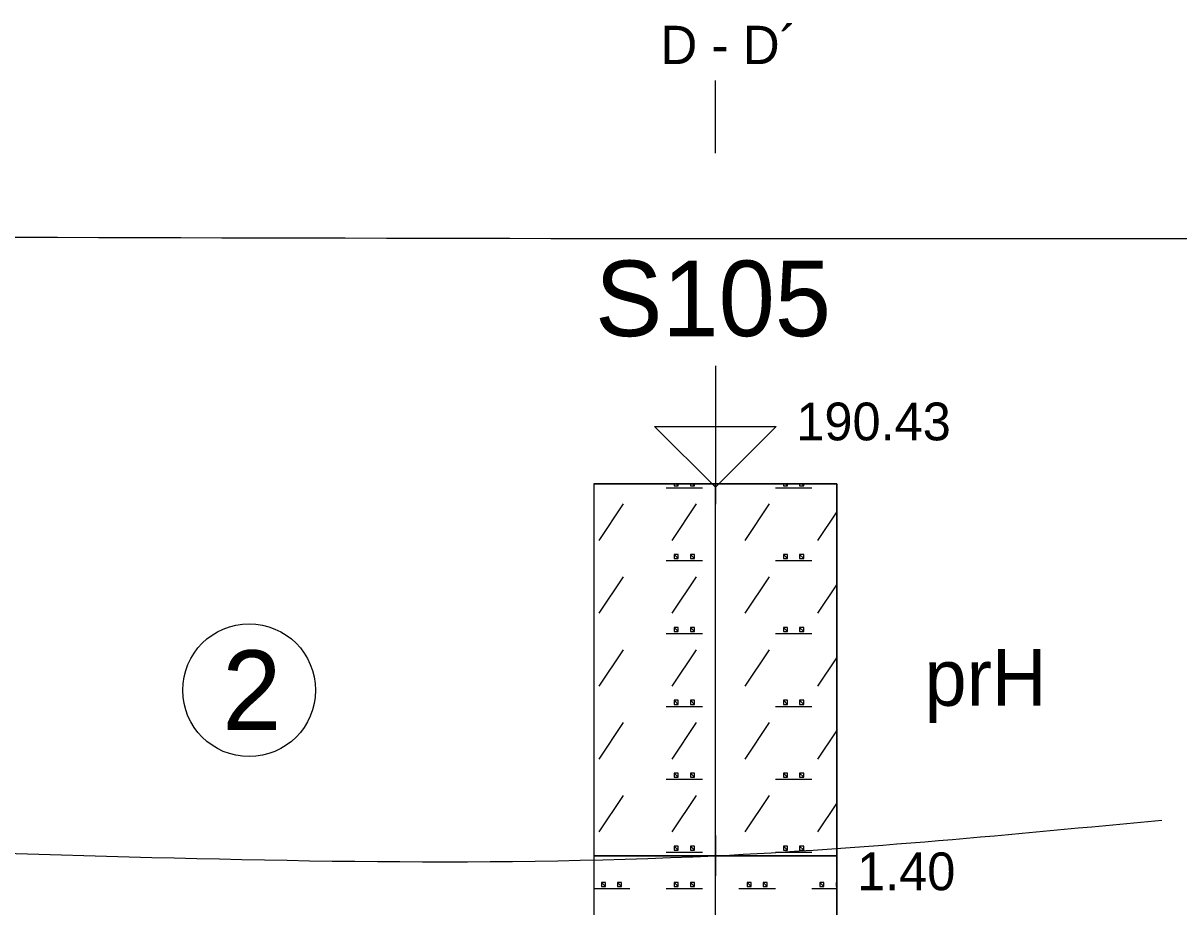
# Model space of a CAD drawing. Extents: x 3042 to 4120, y 576 to 2694.
# Drawn here: x 3316.7 to 3338.46, y 2294.21 to 2310.84 of the extents above; entities that cross this region are included whole.
import ezdxf

# ---------------------------------------------------------------- set-up
doc = ezdxf.new("R2010")
doc.units = 0
for name, color, linetype in [('15', 7, 'Continuous'), ('16', 7, 'Continuous'), ('17', 7, 'Continuous'), ('18', 7, 'Continuous'), ('22', 7, 'Continuous'), ('51', 7, 'Continuous'), ('52', 7, 'Continuous'), ('53', 7, 'Continuous'), ('56', 7, 'Continuous'), ('pomocna', 7, 'Continuous'), ('rozhraní', 7, 'Continuous')]:
    doc.layers.add(name, color=color, linetype=linetype)

msp = doc.modelspace()

# ---------------------------------------------------------------- linework, layer by layer
at = {"layer": '15'}
msp.add_lwpolyline([(3329.737, 2304.394), (3329.737, 2302.108), (3328.594, 2303.251), (3330.88, 2303.251), (3329.737, 2302.108)], dxfattribs=at)
at = {"layer": '18'}
msp.add_line((3329.737, 2262.172), (3329.737, 2302.172), dxfattribs=at)
at = {"layer": '22'}
msp.add_lwpolyline([(3329.737, 2308.394), (3329.737, 2308.394), (3329.737, 2309.763)], dxfattribs=at)
at = {"layer": '51'}
for p, q in [((3328.81, 2302.097), (3329.495, 2302.097)), ((3329.001, 2302.172), (3329.038, 2302.135)), ((3329.306, 2302.172), (3329.343, 2302.135)), ((3330.867, 2302.097), (3331.553, 2302.097)), ((3331.059, 2302.172), (3331.096, 2302.135)), ((3331.364, 2302.172), (3331.4, 2302.135)), ((3327.552, 2301.107), (3328.009, 2301.792)), ((3328.924, 2301.107), (3329.381, 2301.792)), ((3330.295, 2301.107), (3330.753, 2301.792)), ((3331.667, 2301.107), (3332.023, 2301.64)), ((3328.81, 2300.726), (3329.495, 2300.726)), ((3330.867, 2300.726), (3331.553, 2300.726)), ((3327.552, 2299.735), (3328.009, 2300.421)), ((3328.924, 2299.735), (3329.381, 2300.421)), ((3330.295, 2299.735), (3330.753, 2300.421)), ((3331.667, 2299.735), (3332.023, 2300.269)), ((3328.81, 2299.354), (3329.495, 2299.354)), ((3330.867, 2299.354), (3331.553, 2299.354)), ((3327.552, 2298.363), (3328.009, 2299.049)), ((3328.924, 2298.363), (3329.381, 2299.049)), ((3330.295, 2298.363), (3330.753, 2299.049)), ((3331.667, 2298.363), (3332.023, 2298.897)), ((3328.81, 2297.982), (3329.495, 2297.982)), ((3330.867, 2297.982), (3331.553, 2297.982)), ((3327.552, 2296.992), (3328.009, 2297.678)), ((3328.924, 2296.992), (3329.381, 2297.678)), ((3330.295, 2296.992), (3330.753, 2297.678)), ((3331.667, 2296.992), (3332.023, 2297.525)), ((3328.81, 2296.611), (3329.495, 2296.611)), ((3330.867, 2296.611), (3331.553, 2296.611)), ((3327.552, 2295.62), (3328.009, 2296.306)), ((3328.924, 2295.62), (3329.381, 2296.306)), ((3330.295, 2295.62), (3330.753, 2296.306)), ((3331.667, 2295.62), (3332.023, 2296.154)), ((3328.81, 2295.239), (3329.495, 2295.239)), ((3330.867, 2295.239), (3331.553, 2295.239)), ((3327.451, 2294.553), (3328.124, 2294.553)), ((3328.81, 2294.553), (3329.495, 2294.553)), ((3330.181, 2294.553), (3330.867, 2294.553)), ((3331.553, 2294.553), (3332.023, 2294.553))]:
    msp.add_line(p, q, dxfattribs=at)
for points in [[(3327.451, 2295.172), (3332.023, 2295.172), (3332.023, 2302.172), (3327.451, 2302.172)], [(3327.451, 2290.672), (3332.023, 2290.672), (3332.023, 2295.172), (3327.451, 2295.172)]]:
    msp.add_lwpolyline(points, close=True, dxfattribs=at)
for points in [[(3328.962, 2302.172), (3328.962, 2302.135), (3329.038, 2302.135), (3329.038, 2302.172)], [(3329.267, 2302.172), (3329.267, 2302.135), (3329.343, 2302.135), (3329.343, 2302.172)], [(3331.019, 2302.172), (3331.019, 2302.135), (3331.096, 2302.135), (3331.096, 2302.172)], [(3331.324, 2302.172), (3331.324, 2302.135), (3331.4, 2302.135), (3331.4, 2302.172)], [(3328.962, 2300.84), (3328.962, 2300.764), (3329.038, 2300.764), (3329.038, 2300.84), (3328.962, 2300.84), (3329.038, 2300.764)], [(3329.267, 2300.84), (3329.267, 2300.764), (3329.343, 2300.764), (3329.343, 2300.84), (3329.267, 2300.84), (3329.343, 2300.764)], [(3331.019, 2300.84), (3331.019, 2300.764), (3331.096, 2300.764), (3331.096, 2300.84), (3331.019, 2300.84), (3331.096, 2300.764)], [(3331.324, 2300.84), (3331.324, 2300.764), (3331.4, 2300.764), (3331.4, 2300.84), (3331.324, 2300.84), (3331.4, 2300.764)], [(3328.962, 2299.468), (3328.962, 2299.392), (3329.038, 2299.392), (3329.038, 2299.468), (3328.962, 2299.468), (3329.038, 2299.392)], [(3329.267, 2299.468), (3329.267, 2299.392), (3329.343, 2299.392), (3329.343, 2299.468), (3329.267, 2299.468), (3329.343, 2299.392)], [(3331.019, 2299.468), (3331.019, 2299.392), (3331.096, 2299.392), (3331.096, 2299.468), (3331.019, 2299.468), (3331.096, 2299.392)], [(3331.324, 2299.468), (3331.324, 2299.392), (3331.4, 2299.392), (3331.4, 2299.468), (3331.324, 2299.468), (3331.4, 2299.392)], [(3328.962, 2298.097), (3328.962, 2298.02), (3329.038, 2298.02), (3329.038, 2298.097), (3328.962, 2298.097), (3329.038, 2298.02)], [(3329.267, 2298.097), (3329.267, 2298.02), (3329.343, 2298.02), (3329.343, 2298.097), (3329.267, 2298.097), (3329.343, 2298.02)], [(3331.019, 2298.097), (3331.019, 2298.02), (3331.096, 2298.02), (3331.096, 2298.097), (3331.019, 2298.097), (3331.096, 2298.02)], [(3331.324, 2298.097), (3331.324, 2298.02), (3331.4, 2298.02), (3331.4, 2298.097), (3331.324, 2298.097), (3331.4, 2298.02)], [(3328.962, 2296.725), (3328.962, 2296.649), (3329.038, 2296.649), (3329.038, 2296.725), (3328.962, 2296.725), (3329.038, 2296.649)], [(3329.267, 2296.725), (3329.267, 2296.649), (3329.343, 2296.649), (3329.343, 2296.725), (3329.267, 2296.725), (3329.343, 2296.649)], [(3331.019, 2296.725), (3331.019, 2296.649), (3331.096, 2296.649), (3331.096, 2296.725), (3331.019, 2296.725), (3331.096, 2296.649)], [(3331.324, 2296.725), (3331.324, 2296.649), (3331.4, 2296.649), (3331.4, 2296.725), (3331.324, 2296.725), (3331.4, 2296.649)], [(3328.962, 2295.353), (3328.962, 2295.277), (3329.038, 2295.277), (3329.038, 2295.353), (3328.962, 2295.353), (3329.038, 2295.277)], [(3329.267, 2295.353), (3329.267, 2295.277), (3329.343, 2295.277), (3329.343, 2295.353), (3329.267, 2295.353), (3329.343, 2295.277)], [(3331.019, 2295.353), (3331.019, 2295.277), (3331.096, 2295.277), (3331.096, 2295.353), (3331.019, 2295.353), (3331.096, 2295.277)], [(3331.324, 2295.353), (3331.324, 2295.277), (3331.4, 2295.277), (3331.4, 2295.353), (3331.324, 2295.353), (3331.4, 2295.277)], [(3327.59, 2294.668), (3327.59, 2294.591), (3327.667, 2294.591), (3327.667, 2294.668), (3327.59, 2294.668), (3327.667, 2294.591)], [(3327.895, 2294.668), (3327.895, 2294.591), (3327.971, 2294.591), (3327.971, 2294.668), (3327.895, 2294.668), (3327.971, 2294.591)], [(3328.962, 2294.668), (3328.962, 2294.591), (3329.038, 2294.591), (3329.038, 2294.668), (3328.962, 2294.668), (3329.038, 2294.591)], [(3329.267, 2294.668), (3329.267, 2294.591), (3329.343, 2294.591), (3329.343, 2294.668), (3329.267, 2294.668), (3329.343, 2294.591)], [(3330.334, 2294.668), (3330.334, 2294.591), (3330.41, 2294.591), (3330.41, 2294.668), (3330.334, 2294.668), (3330.41, 2294.591)], [(3330.638, 2294.668), (3330.638, 2294.591), (3330.715, 2294.591), (3330.715, 2294.668), (3330.638, 2294.668), (3330.715, 2294.591)], [(3331.705, 2294.668), (3331.705, 2294.591), (3331.781, 2294.591), (3331.781, 2294.668), (3331.705, 2294.668), (3331.781, 2294.591)], [(3332.01, 2294.668), (3332.01, 2294.591), (3332.023, 2294.591)], [(3332.023, 2294.668), (3332.01, 2294.668), (3332.023, 2294.655)]]:
    msp.add_lwpolyline(points, dxfattribs=at)
at = {"layer": '53'}
for p, q in [((3327.451, 2302.172), (3332.023, 2302.172)), ((3327.451, 2302.172), (3327.451, 2262.172)), ((3332.023, 2302.172), (3332.023, 2262.172)), ((3327.451, 2295.172), (3332.023, 2295.172))]:
    msp.add_line(p, q, dxfattribs=at)
at = {"layer": '56'}
for p, q in [((3329.737, 2302.553), (3329.737, 2301.791)), ((3329.356, 2302.172), (3330.118, 2302.172)), ((3329.737, 2295.553), (3329.737, 2294.791)), ((3329.356, 2295.172), (3330.118, 2295.172))]:
    msp.add_line(p, q, dxfattribs=at)
at = {"layer": 'pomocna'}
msp.add_line((3329.737, 2260.022), (3329.737, 2302.172), dxfattribs=at)
at = {"layer": 'rozhraní'}
msp.add_circle((3320.959, 2298.287), 1.25, dxfattribs=at)
for points in [[(3224.62, 2306.931), (3230.667, 2306.972), (3329.734, 2306.789), (3341.25, 2306.789)], [(3316.149, 2295.226), (3329.737, 2295.172), (3338.14, 2295.844)]]:
    msp.add_spline(points, degree=3, dxfattribs=at)

# ---------------------------------------------------------------- texts
at = {"layer": '16'}
msp.add_text('S105', height=1.4224, dxfattribs=at).set_placement((3327.472, 2304.951))
at = {"layer": '17'}
msp.add_text('190.43', height=0.7112, dxfattribs=at).set_placement((3331.261, 2302.99))
at = {"layer": '22'}
msp.add_text('D - D´', height=0.72, dxfattribs=at).set_placement((3328.701, 2310.073))
at = {"layer": '52'}
for s, height, p in [('prH', 1.0668, (3333.674, 2297.994)), ('1.40', 0.7112, (3332.404, 2294.522))]:
    msp.add_text(s, height=height, dxfattribs=at).set_placement(p)
at = {"layer": 'rozhraní'}
msp.add_text('2', height=1.5, dxfattribs=at).set_placement((3320.451, 2297.537))

doc.saveas('drawing.dxf')
